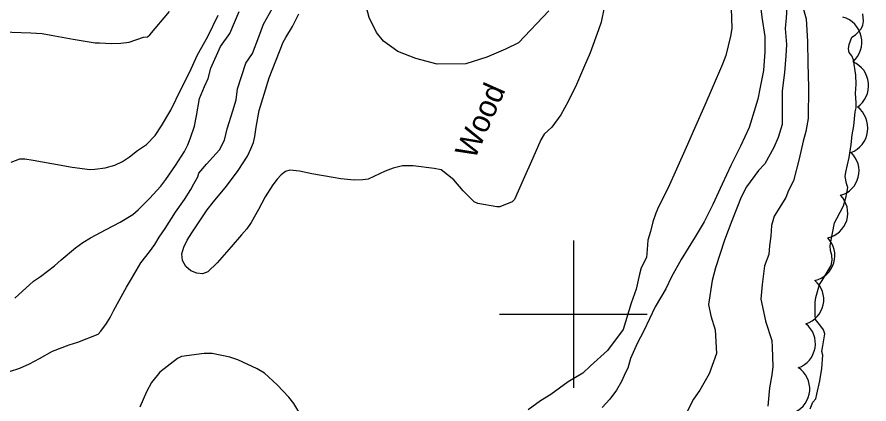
# Model space of a CAD drawing. Extents: x 287698 to 290158, y 5234163 to 5237182.
# Drawn here: x 288524.6 to 288640.1, y 5235187.8 to 5235240.4 of the extents above; entities that cross this region are included whole.
import ezdxf

# ---------------------------------------------------------------- set-up
doc = ezdxf.new("R2010")
doc.units = 0
for name, color, linetype in [('Niveau 1', 7, 'Continuous'), ('Niveau 2', 7, 'Continuous'), ('Niveau 4', 7, 'Continuous'), ('Niveau 44', 7, 'Continuous'), ('Niveau 61', 7, 'Continuous')]:
    doc.layers.add(name, color=color, linetype=linetype)

msp = doc.modelspace()

# ---------------------------------------------------------------- linework, layer by layer
at = {"layer": 'Niveau 1'}
for points in [[(288558.75, 5235232.11), (288560.65, 5235236.92), (288561.03, 5235237.59), (288561.91, 5235239.04), (288562.8, 5235240.76)], [(288604.18, 5235241.62), (288603.75, 5235239.66), (288603.38, 5235238.61), (288602.29, 5235235.51), (288601.52, 5235233.74), (288600.41, 5235231.19), (288599.29, 5235228.86), (288598.28, 5235227.09), (288597.06, 5235225.41), (288596.03, 5235224.44), (288595.57, 5235223.68), (288594.48, 5235221.19), (288593.2, 5235218.27), (288592.03, 5235215.59), (288591.69, 5235215.27), (288590.03, 5235214.58), (288589.6, 5235214.57), (288587.03, 5235215.03), (288586.57, 5235215.28)], [(288574.48, 5235219.41), (288572.18, 5235218.35), (288571.48, 5235218.26), (288570.3, 5235218.22), (288568.49, 5235218.39), (288567.42, 5235218.58), (288564.53, 5235219.08), (288562.86, 5235219.44), (288561.55, 5235219.58), (288560.97, 5235219.39), (288560.4, 5235218.95), (288559.84, 5235218.32), (288559.28, 5235217.55), (288558.21, 5235215.94), (288557.31, 5235214.23), (288556.32, 5235212.47), (288555.72, 5235211.62), (288555.03, 5235210.78), (288553.61, 5235209.16), (288551.73, 5235206.97), (288550.46, 5235205.75), (288549.75, 5235205.51), (288548.95, 5235205.57), (288548.15, 5235205.88), (288547.45, 5235206.49), (288547.02, 5235207.3), (288546.94, 5235208.2), (288547.18, 5235209.12), (288547.67, 5235210.05), (288548.3, 5235211.04), (288550.38, 5235214.19), (288551.22, 5235215.28), (288552.96, 5235217.4), (288554.55, 5235219.52), (288555.82, 5235221.48), (288556.3, 5235222.44), (288556.65, 5235223.34), (288556.83, 5235224.12), (288557.02, 5235225.42), (288557.39, 5235227.64), (288558.75, 5235232.11), (288558.75, 5235232.11)], [(288586.57, 5235215.28), (288585.04, 5235216.77), (288583.79, 5235218.27), (288582.06, 5235219.62), (288581.11, 5235219.77), (288578.29, 5235220.15), (288576.84, 5235220.15), (288575.59, 5235219.85), (288574.48, 5235219.41)]]:
    msp.add_lwpolyline(points, dxfattribs=at)
at = {"layer": 'Niveau 2'}
for points in [[(288629, 5235243.13), (288628.84, 5235240.25), (288628.71, 5235238.79), (288628.89, 5235236.61), (288628.8, 5235235.06), (288628.6, 5235232.81), (288628.3, 5235230.31), (288628.29, 5235225.76), (288627.74, 5235223.98), (288627.16, 5235222.65), (288625.93, 5235220.44), (288625.1, 5235219.52), (288623.46, 5235217.3), (288622.75, 5235215.89), (288621.48, 5235212.69), (288620.5, 5235210.08), (288619.28, 5235206.31), (288618.79, 5235204.57), (288618.29, 5235201.32), (288618.61, 5235199.77), (288619.23, 5235197.88), (288619.38, 5235194.69), (288618.4, 5235191.94), (288617.14, 5235189.7), (288616.29, 5235188.48)], [(288550.25, 5235220.38), (288551.13, 5235221.34), (288552.01, 5235222.34), (288552.7, 5235223.64), (288553.09, 5235225.15), (288553.84, 5235227.62), (288554.28, 5235229.09), (288554.49, 5235230.6), (288555.6, 5235234.09), (288556.49, 5235235.41), (288557.37, 5235237.65), (288557.99, 5235239.36), (288559.63, 5235242.27)], [(288592.57, 5235236.86), (288590.78, 5235236), (288588.26, 5235234.88), (288585.42, 5235234.01), (288581.54, 5235233.93), (288578.66, 5235234.7), (288576.19, 5235235.67), (288574.26, 5235237.05), (288573.29, 5235238.27), (288572.3, 5235240.28), (288571.78, 5235242.33)], [(288631.04, 5235241.86), (288631.55, 5235240.1), (288631.73, 5235237.01), (288631.79, 5235234.05), (288631.85, 5235230.85), (288631.81, 5235226.59), (288631.49, 5235224.8), (288631.16, 5235223.5), (288630.61, 5235221.11), (288629.84, 5235218.13), (288629.15, 5235216.81), (288628.81, 5235215.86), (288628, 5235214.54), (288627.2, 5235213.34), (288626.87, 5235212.03), (288626.78, 5235210.61), (288626.56, 5235209.3), (288626.47, 5235208.11), (288625.91, 5235206.56), (288625.59, 5235204.06), (288625.4, 5235202.05), (288626.02, 5235199.13), (288626.02, 5235199.08)], [(288542.26, 5235237.64), (288542.58, 5235237.94), (288545.26, 5235241.08)], [(288550.51, 5235232.01), (288550.85, 5235233.41), (288552.15, 5235236.37), (288553.43, 5235238.09), (288554.68, 5235241.12)], [(288596.67, 5235241.17), (288592.57, 5235236.86)], [(288625.41, 5235241.45), (288625.52, 5235240.34), (288625.96, 5235237.72), (288625.94, 5235235.6), (288625.84, 5235234.42), (288625.76, 5235233.1), (288625.32, 5235230.84), (288624.99, 5235229.18), (288623.84, 5235225.35), (288622.65, 5235222.84), (288621.36, 5235220.2), (288620.16, 5235217.68), (288618.91, 5235214.9), (288617.73, 5235212.57), (288616.51, 5235210.53), (288614.59, 5235207.43), (288613.3, 5235205.1), (288612.54, 5235203.44), (288611.1, 5235201), (288609.56, 5235197.77), (288608.63, 5235196.04), (288607.73, 5235194.01)], [(288621.38, 5235241.53), (288621.48, 5235238.81), (288621.31, 5235237.73), (288620.67, 5235235.14), (288620.21, 5235233.95), (288618.82, 5235230.69), (288617.81, 5235228.39), (288616.42, 5235225.2), (288615.27, 5235222.66), (288613.97, 5235219.69), (288612.86, 5235217.15), (288611.54, 5235214.59), (288611.17, 5235213.72), (288610.77, 5235212.53), (288610.47, 5235211.24), (288610.07, 5235210.07), (288609.99, 5235208.78), (288609.9, 5235207.71), (288609.18, 5235206.29), (288608.95, 5235205.46), (288608.52, 5235203.43), (288607.84, 5235201.52)], [(288540.91, 5235222.21), (288542.15, 5235223.06), (288543.29, 5235224.27), (288544.18, 5235225.58), (288545.45, 5235227.7), (288546.82, 5235230.6), (288547.95, 5235232.83), (288549.07, 5235235.2), (288550.47, 5235237.71), (288551.84, 5235240.6)], [(288516.42, 5235237.07), (288519.71, 5235238.28), (288520.26, 5235238.19), (288520.74, 5235238.39), (288521.27, 5235238.36), (288522.61, 5235238.36), (288523.89, 5235238.28), (288526.44, 5235238.21), (288527.98, 5235238.09), (288529.22, 5235237.87), (288532.22, 5235237.34), (288535.19, 5235236.83), (288535.77, 5235236.85), (288537.38, 5235236.77), (288538.66, 5235236.79), (288539.8, 5235236.94), (288541.73, 5235237.61), (288542.26, 5235237.64), (288542.26, 5235237.64)], [(288524.29, 5235202.2), (288526.83, 5235204.48), (288527.75, 5235205.12), (288529.66, 5235206.58), (288530.58, 5235207.41), (288532.5, 5235209.02), (288533.49, 5235209.74), (288534.56, 5235210.38), (288536.66, 5235211.52), (288538.58, 5235212.5), (288540.28, 5235213.54), (288541.03, 5235214.18), (288542.54, 5235215.7), (288544.07, 5235217.41), (288544.74, 5235218.28), (288546.09, 5235220.2), (288547.3, 5235222.08), (288547.76, 5235223.02), (288548.11, 5235223.93), (288548.66, 5235225.54), (288548.93, 5235226.92), (288549.34, 5235229.28), (288550, 5235230.92), (288550.51, 5235232.01), (288550.51, 5235232.01)], [(288523.8, 5235220.66), (288524.97, 5235221.11), (288525.65, 5235221.11), (288526.78, 5235220.92), (288529.29, 5235220.48), (288532.06, 5235219.99), (288534.47, 5235219.67), (288535.13, 5235219.72), (288536.55, 5235219.89), (288537.85, 5235220.22), (288538.89, 5235220.73), (288539.83, 5235221.35), (288540.91, 5235222.21), (288540.91, 5235222.21)], [(288522.14, 5235191.76), (288524.96, 5235192.7), (288526.3, 5235193.29), (288527.62, 5235193.99), (288529.41, 5235195), (288531.66, 5235195.86), (288532.82, 5235196.21), (288535.57, 5235197.29), (288535.95, 5235197.71), (288536.7, 5235198.73), (288537.21, 5235199.57), (288537.71, 5235200.55), (288539.42, 5235203.7), (288540.1, 5235204.81), (288541.39, 5235206.98), (288542.53, 5235208.48), (288543.26, 5235209.48), (288543.85, 5235210.45), (288544.65, 5235211.65), (288546.09, 5235213.85), (288547.29, 5235215.57), (288548.16, 5235216.92), (288548.54, 5235217.71), (288549.09, 5235218.65), (288549.21, 5235219.16), (288550.25, 5235220.38), (288550.25, 5235220.38)], [(288607.84, 5235201.52), (288606.73, 5235197.95), (288604.64, 5235195.07), (288602.31, 5235193), (288601.26, 5235192.03), (288599.27, 5235190.81), (288596.92, 5235189.11), (288595.52, 5235188.25), (288593.88, 5235187.04)], [(288626.02, 5235199.08), (288626.9, 5235196.46), (288626.94, 5235195.54), (288627.04, 5235192.9), (288626.89, 5235191.79), (288626.59, 5235190), (288626.34, 5235187.52)], [(288563.63, 5235185.29), (288562.1, 5235187.88), (288561.43, 5235188.76), (288559.87, 5235190.43), (288558.15, 5235192), (288557.13, 5235192.61), (288554.52, 5235193.82), (288553.42, 5235194.18), (288551.06, 5235194.66), (288549.96, 5235194.67), (288546.87, 5235194.27), (288546.32, 5235194.02), (288543.95, 5235192.14), (288542.81, 5235190.76), (288542.12, 5235189.48), (288541.22, 5235187.38)], [(288607.73, 5235194.01), (288607.39, 5235192.7), (288607.08, 5235192.12), (288606.52, 5235190.86), (288605.84, 5235189.68), (288604.92, 5235188.48), (288603.89, 5235187.36)], [(288616.29, 5235188.48), (288615.12, 5235186.16), (288614.57, 5235184.89), (288613.87, 5235183.57), (288612.97, 5235182.28), (288611.91, 5235181.1), (288610.79, 5235180.03), (288609.73, 5235178.82), (288608.59, 5235177.31), (288607.34, 5235175.89), (288605.33, 5235173.63), (288604.08, 5235172.08), (288602.29, 5235169.83), (288601.29, 5235168.67)]]:
    msp.add_lwpolyline(points, dxfattribs=at)
at = {"layer": 'Niveau 4'}
msp.add_lwpolyline([(288632.07, 5235187.15), (288632.46, 5235188.08), (288632.85, 5235188.54), (288633.01, 5235189.14), (288633.39, 5235190.96), (288633.67, 5235192.62), (288633.81, 5235194.44), (288633.69, 5235194.95), (288633.8, 5235195.7), (288634.09, 5235197.33), (288633.92, 5235197.87), (288633.55, 5235198.38), (288632.81, 5235199.27), (288632.78, 5235199.92), (288632.76, 5235201.65), (288632.88, 5235202.3), (288633.35, 5235204.06), (288633.71, 5235204.59), (288634.96, 5235206.64), (288635.09, 5235207.35), (288635.04, 5235208.01), (288634.83, 5235208.66), (288634.82, 5235209.29), (288634.91, 5235209.82), (288635.39, 5235212.4), (288635.7, 5235213.01), (288636.63, 5235214.72), (288636.97, 5235215.98), (288637.19, 5235217.22), (288637.02, 5235217.75), (288636.83, 5235218.72), (288636.93, 5235219.29), (288637.36, 5235221.27), (288637.67, 5235223.04), (288637.78, 5235224.36), (288637.99, 5235225.56), (288638.21, 5235227.5), (288638.31, 5235228.03), (288638.31, 5235228.74), (288638.23, 5235229.99), (288638.33, 5235231.25), (288638.27, 5235232.44), (288637.95, 5235234.55), (288637.72, 5235235.08), (288637.39, 5235235.52), (288637.28, 5235236.05), (288637.39, 5235236.64), (288637.76, 5235237.61), (288638.25, 5235237.93), (288639, 5235238.75), (288639.21, 5235239.24), (288639.32, 5235239.77), (288639.24, 5235240.78)], dxfattribs=at)
at = {"layer": 'Niveau 44'}
for centre, radius, start, end in [((288635.53, 5235236.93), 3.56, 311.7829, 73.6542), ((288636.48, 5235231.04), 3.54, 304.6499, 66.3099), ((288632, 5235207.97), 3.44, 282.1818, 44.2558), ((288630.49, 5235201.99), 3.44, 287.2491, 49.385), ((288629.35, 5235196.01), 3.45, 289.2434, 51.2693)]:
    msp.add_arc(centre, radius, start, end, dxfattribs=at)
for centre, major_axis, ratio, start_param, end_param in [((288636.34, 5235225.28), (3.54, -0.49), 0.999995, 5.216917, 7.347839), ((288635.27, 5235219.45), (3.36, -0.78), 0.992383, 5.212252, 7.327342), ((288633.74, 5235213.74), (3.3, -0.99), 0.999802, 5.217214, 7.348812), ((288628.59, 5235189.88), (3.44, -0.27), 0.999995, 5.218306, 7.349655)]:
    msp.add_ellipse(centre, major_axis=major_axis, ratio=ratio, start_param=start_param, end_param=end_param, dxfattribs=at)
at = {"layer": 'Niveau 61'}
for points in [[(288600, 5235210), (288600, 5235200), (288600, 5235190)], [(288590, 5235200), (288600, 5235200), (288610, 5235200)]]:
    msp.add_lwpolyline(points, dxfattribs=at)

# ---------------------------------------------------------------- texts
at = {"layer": 'Niveau 44'}
msp.add_text('Wood', height=3, rotation=66.1217, dxfattribs=at).set_placement((288586.61, 5235220.9))

doc.saveas('drawing.dxf')
